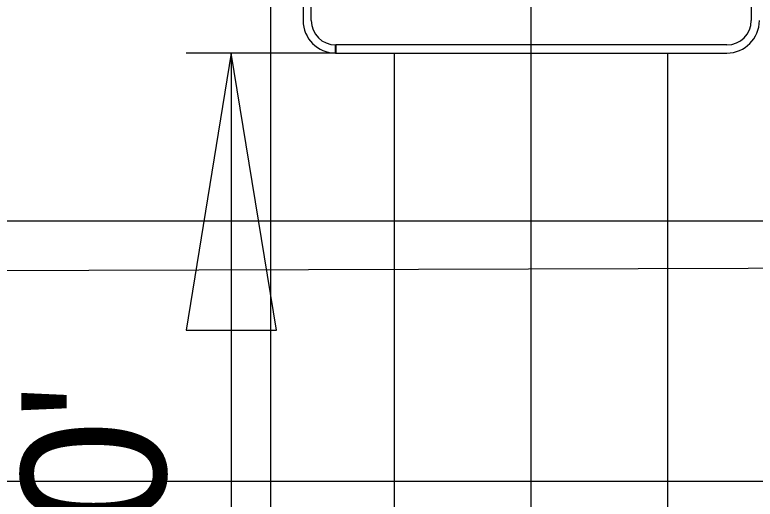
# Model space of a CAD drawing. Extents: x 2193008 to 2198143, y 1236112 to 1237864.
# Drawn here: x 2197724.57 to 2197730.26, y 1237176.97 to 1237180.69 of the extents above; entities that cross this region are included whole.
import ezdxf

# ---------------------------------------------------------------- set-up
doc = ezdxf.new("R2010")
doc.units = 0
for name, color, linetype in [('GSCOLORFILL', 7, 'Continuous'), ('GSDIMS', 7, 'Continuous'), ('Level 55', 7, 'Continuous'), ('M-ROADS', 7, 'Continuous')]:
    doc.layers.add(name, color=color, linetype=linetype)

msp = doc.modelspace()

# ---------------------------------------------------------------- linework, layer by layer
at = {"layer": 'GSCOLORFILL'}
for p, q in [((2197726.7873, 1237183.6507), (2197726.7873, 1237180.6454)), ((2197726.8498, 1237180.6454), (2197726.8498, 1237183.6507)), ((2197730.2297, 1237183.6507), (2197730.2297, 1237180.6454)), ((2197727.0371, 1237180.3956), (2197727.0371, 1237180.4581)), ((2197730.0424, 1237180.4581), (2197727.0377, 1237180.4581)), ((2197727.0377, 1237180.4581), (2197727.0377, 1237180.3956)), ((2197727.0377, 1237180.3956), (2197730.0424, 1237180.3956))]:
    msp.add_line(p, q, dxfattribs=at)
for centre, radius, start, end in [((2197727.0371, 1237180.6454), 0.2498, 180, 270), ((2197727.0371, 1237180.6454), 0.1873, 180, 270), ((2197730.0424, 1237180.6454), 0.2498, 270, 0), ((2197730.0424, 1237180.6454), 0.1873, 270, 0)]:
    msp.add_arc(centre, radius, start, end, dxfattribs=at)
at = {"layer": 'GSDIMS'}
for p, q in [((2197727.0371, 1237180.3956), (2197725.8883, 1237180.3956)), ((2197726.2355, 1237180.3956), (2197726.2355, 1237173.3956)), ((2197727.4901, 1237173.8904), (2197727.4901, 1237180.3956)), ((2197729.5901, 1237173.8904), (2197729.5901, 1237180.3956))]:
    msp.add_line(p, q, dxfattribs=at)
msp.add_lwpolyline([(2197726.2355, 1237180.3956), (2197725.8883, 1237178.2672), (2197726.5826, 1237178.2672)], close=True, dxfattribs=at)
at = {"layer": 'M-ROADS'}
for p, q in [((2197726.5401, 1237163.1062), (2197726.5401, 1237223.1062)), ((2197728.5401, 1237163.1062), (2197728.5401, 1237223.1062)), ((2197698.5401, 1237179.1062), (2197828.5401, 1237179.1062)), ((2197698.5401, 1237177.1062), (2197828.5401, 1237177.1062))]:
    msp.add_line(p, q, dxfattribs=at)
msp.add_lwpolyline([(2197698.5401, 1237178.6208), (2197707.8994, 1237178.6726), (2197709.4217, 1237178.6753), (2197709.8569, 1237178.6799), (2197710.9271, 1237178.6797), (2197711.002, 1237178.6789), (2197711.6177, 1237178.6721), (2197719.2291, 1237178.7102), (2197733.5818, 1237178.7529), (2197735.8175, 1237178.8045), (2197740.4013, 1237178.9394), (2197758.0888, 1237179.4055), (2197760.61, 1237179.5609), (2197761.1712, 1237179.5887), (2197761.2292, 1237179.5932), (2197761.481, 1237179.5837), (2197761.9574, 1237179.6071), (2197765.8399, 1237179.7959), (2197766.244, 1237179.8199), (2197778.6766, 1237180.464)], dxfattribs=at)

# ---------------------------------------------------------------- texts
at = {"layer": 'Level 55'}
msp.add_text("7.0'", height=1.11046, rotation=90, dxfattribs=at).set_placement((2197725.733, 1237175.5114))

doc.saveas('drawing.dxf')
